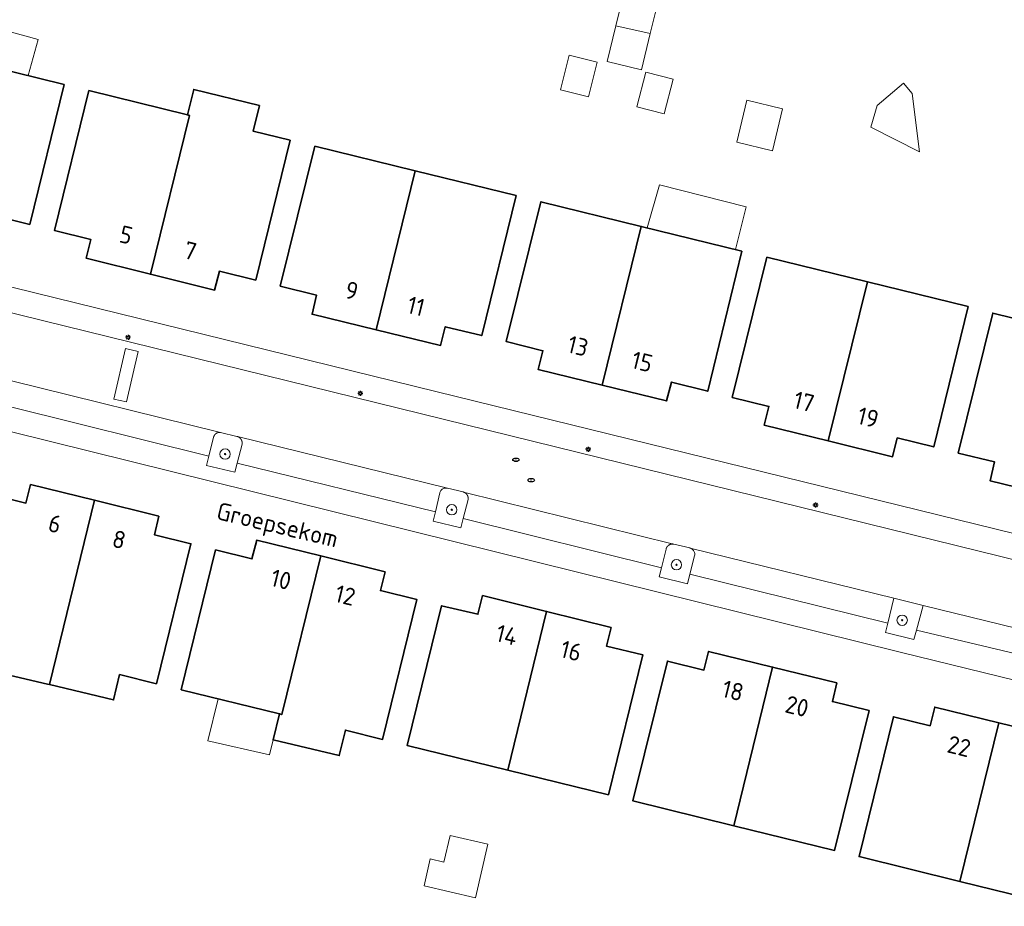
# Model space of a CAD drawing. Header units: metres. Extents: x 152610 to 160096, y 456114 to 462495.
# Tile 864 of 938: x 158041 to 158117, y 461692 to 461761. Entities that reach past the tile are written whole.
import ezdxf
from ezdxf.enums import TextEntityAlignment as Align

# ---------------------------------------------------------------- set-up
doc = ezdxf.new("R2010")
doc.units = ezdxf.units.M
doc.header["$LTSCALE"] = 0.5
doc.layers.get('0').update_dxf_attribs({"linetype": 'CONTINUOUS'})
for name, color, linetype, lineweight in [('B-PV-GR-BEPLANTING_CULTUUR_BODEMBEDEKKER-GV', 251, 'CONTINUOUS', 18), ('B-PV-GR-BOOM-S', 251, 'CONTINUOUS', 25), ('B-PV-IE-MEUBILAIR-S', 251, 'CONTINUOUS', 25), ('B-PV-OG-BEBOUWING-GV', 6, 'CONTINUOUS', 35), ('B-PV-OG-BEBOUWING-T18', 1, 'CONTINUOUS', 18), ('B-PV-OG-BEBOUWING_OVERBOUWING-GV', 251, 'CONTINUOUS', 18), ('B-PV-OG-BEBOUWING_SCHUUR-GV', 251, 'CONTINUOUS', 18), ('B-PV-OG-TOPOGRAFIE-T18', 1, 'CONTINUOUS', 18), ('B-PV-VH-OPENVERHARDING_BETONSTRAATSTEEN-GV', 251, 'CONTINUOUS', 18), ('B-PV-VH-OPENVERHARDING_TEGEL-GV', 251, 'CONTINUOUS', 18)]:
    doc.layers.add(name, color=color, linetype=linetype, lineweight=lineweight)
doc.styles.add('NLCS-ISO', font='NLCS-ISO.ttf')
doc.styles.add('NLCS-ISO-M750-T18', font='NLCS-ISO.ttf', dxfattribs={"height": 1.35})

# ---------------------------------------------------------------- blocks, each defined once
blk = doc.blocks.new('SIE-MEUBILAIR_PAAL_LICHTMAST-SO')
for points in [[(-0.62, 0), (-1, 0)], [(-0.71, 0.71), (-0.44, 0.44)], [(0, 1), (0, 0.62)], [(0.44, 0.44), (0.71, 0.71)], [(1, 0), (0.62, 0)], [(-0.71, -0.71), (-0.44, -0.44)], [(0, -0.62), (0, -1)], [(0.44, -0.44), (0.71, -0.71)]]:
    blk.add_lwpolyline(points)
blk.add_circle((0, 0), 0.5)
blk = doc.blocks.new('SIE-MEUBILAIR_PUT_RIOOLPUT-SO')
blk.add_ellipse((0, 0), major_axis=(1.25, 0), ratio=0.54)
at = {"style": 'NLCS-ISO'}
blk.add_text('ri', height=0.75, dxfattribs=at).set_placement((-0.04, 0.07), align=Align.MIDDLE_CENTER)
blk = doc.blocks.new('SGR-BOOM_GBKN-SO')
at = {"linetype": 'ByBlock', "lineweight": 18}
h = blk.add_hatch(color=0, dxfattribs=at)
h.dxf.hatch_style = 1
edge = h.paths.add_edge_path()
edge.add_arc((0, 0), 0.25, 0, 360)
at = {"color": 0, "linetype": 'ByBlock', "lineweight": 18}
for radius in [2, 0.25]:
    blk.add_circle((0, 0), radius, dxfattribs=at)
at = {"color": 0, "linetype": 'ByBlock', "lineweight": 18, "style": 'NLCS-ISO'}
blk.add_attdef('SOORT', (2.5, 0), '', height=1.5, dxfattribs=at)

msp = doc.modelspace()

# ---------------------------------------------------------------- linework, layer by layer
at = {"layer": 'B-PV-GR-BEPLANTING_CULTUUR_BODEMBEDEKKER-GV', "flags": 128}
for points in [[(158056.722, 461728.915), (158056.713, 461728.916), (158056.704, 461728.916), (158056.695, 461728.916), (158056.687, 461728.916), (158056.678, 461728.916), (158056.669, 461728.915), (158056.661, 461728.915), (158056.652, 461728.914), (158056.643, 461728.913), (158056.635, 461728.912), (158056.626, 461728.911), (158056.618, 461728.91), (158056.609, 461728.909), (158056.6, 461728.907), (158056.592, 461728.905), (158056.584, 461728.903), (158056.575, 461728.901), (158056.567, 461728.899), (158056.558, 461728.897), (158056.55, 461728.894), (158056.542, 461728.892), (158056.534, 461728.889), (158056.525, 461728.886), (158056.517, 461728.883), (158056.509, 461728.88), (158056.501, 461728.877), (158056.493, 461728.873), (158056.485, 461728.87), (158056.477, 461728.866), (158056.47, 461728.862), (158056.462, 461728.858), (158056.454, 461728.854), (158056.447, 461728.85), (158056.439, 461728.845), (158056.432, 461728.841), (158056.424, 461728.836), (158056.417, 461728.831), (158056.41, 461728.826), (158056.403, 461728.821), (158056.396, 461728.816), (158056.389, 461728.811), (158056.382, 461728.805), (158056.376, 461728.8), (158056.369, 461728.794), (158056.363, 461728.788), (158056.356, 461728.783), (158056.35, 461728.777), (158056.344, 461728.771), (158056.338, 461728.764), (158056.332, 461728.758), (158056.326, 461728.752), (158056.32, 461728.745), (158056.314, 461728.738), (158056.309, 461728.732), (158056.303, 461728.725), (158056.298, 461728.718), (158056.293, 461728.711), (158056.288, 461728.704), (158056.283, 461728.697), (158056.278, 461728.69), (158056.274, 461728.682), (158056.269, 461728.675), (158056.265, 461728.668), (158056.26, 461728.66), (158056.256, 461728.652), (158056.252, 461728.645), (158056.248, 461728.637), (158056.245, 461728.629), (158056.241, 461728.621), (158056.238, 461728.613), (158056.234, 461728.605), (158056.231, 461728.597), (158056.228, 461728.589), (158056.225, 461728.581), (158056.223, 461728.572), (158056.22, 461728.564), (158056.218, 461728.556), (158056.215, 461728.547), (158056.213, 461728.539), (158055.852, 461727.073), (158055.676, 461726.36), (158057.848, 461725.83), (158058.035, 461726.541), (158058.421, 461728.005), (158058.422, 461728.014), (158058.424, 461728.023), (158058.424, 461728.033), (158058.425, 461728.042), (158058.426, 461728.051), (158058.426, 461728.06), (158058.427, 461728.07), (158058.427, 461728.079), (158058.427, 461728.088), (158058.427, 461728.098), (158058.426, 461728.107), (158058.426, 461728.116), (158058.425, 461728.126), (158058.424, 461728.135), (158058.424, 461728.144), (158058.422, 461728.153), (158058.421, 461728.162), (158058.42, 461728.172), (158058.418, 461728.181), (158058.416, 461728.19), (158058.414, 461728.199), (158058.412, 461728.208), (158058.41, 461728.217), (158058.408, 461728.226), (158058.405, 461728.235), (158058.402, 461728.244), (158058.4, 461728.253), (158058.396, 461728.262), (158058.393, 461728.27), (158058.39, 461728.279), (158058.387, 461728.288), (158058.383, 461728.296), (158058.379, 461728.305), (158058.375, 461728.313), (158058.371, 461728.321), (158058.367, 461728.33), (158058.363, 461728.338), (158058.358, 461728.346), (158058.354, 461728.354), (158058.349, 461728.362), (158058.344, 461728.37), (158058.339, 461728.378), (158058.336, 461728.382), (158058.334, 461728.385), (158058.328, 461728.393), (158058.323, 461728.401), (158058.317, 461728.408), (158058.312, 461728.415), (158058.306, 461728.423), (158058.3, 461728.43), (158058.294, 461728.437), (158058.288, 461728.444), (158058.281, 461728.451), (158058.275, 461728.457), (158058.268, 461728.464), (158058.262, 461728.47), (158058.255, 461728.477), (158058.248, 461728.483), (158058.241, 461728.489), (158058.234, 461728.495), (158058.227, 461728.501), (158058.219, 461728.507), (158058.212, 461728.512), (158058.205, 461728.518), (158058.197, 461728.523), (158058.189, 461728.528), (158058.181, 461728.534), (158058.174, 461728.538), (158058.166, 461728.543), (158058.158, 461728.548), (158058.15, 461728.552), (158058.141, 461728.557), (158058.133, 461728.561), (158058.125, 461728.565), (158058.116, 461728.569), (158058.108, 461728.573), (158058.099, 461728.577), (158058.091, 461728.58), (158058.082, 461728.584), (158058.073, 461728.587), (158058.065, 461728.59), (158058.056, 461728.594), (158058.02, 461728.603), (158056.756, 461728.912), (158056.748, 461728.914), (158056.739, 461728.914), (158056.73, 461728.915)], [(158074.232, 461724.608), (158074.17, 461724.611), (158074.108, 461724.606), (158074.047, 461724.593), (158073.988, 461724.573), (158073.932, 461724.545), (158073.881, 461724.51), (158073.834, 461724.469), (158073.793, 461724.422), (158073.758, 461724.37), (158073.731, 461724.315), (158073.71, 461724.256), (158073.705, 461724.235), (158073.374, 461722.782), (158073.206, 461722.045), (158075.341, 461721.53), (158075.523, 461722.25), (158075.894, 461723.712), (158075.896, 461723.721), (158075.897, 461723.73), (158075.898, 461723.739), (158075.899, 461723.748), (158075.9, 461723.757), (158075.9, 461723.766), (158075.901, 461723.775), (158075.901, 461723.785), (158075.901, 461723.794), (158075.901, 461723.803), (158075.901, 461723.812), (158075.901, 461723.821), (158075.9, 461723.83), (158075.9, 461723.839), (158075.899, 461723.848), (158075.898, 461723.858), (158075.897, 461723.867), (158075.896, 461723.876), (158075.894, 461723.885), (158075.893, 461723.894), (158075.891, 461723.903), (158075.889, 461723.911), (158075.887, 461723.92), (158075.885, 461723.929), (158075.883, 461723.938), (158075.88, 461723.947), (158075.878, 461723.956), (158075.875, 461723.964), (158075.872, 461723.973), (158075.869, 461723.981), (158075.865, 461723.99), (158075.862, 461723.999), (158075.858, 461724.007), (158075.855, 461724.015), (158075.851, 461724.024), (158075.847, 461724.032), (158075.843, 461724.04), (158075.838, 461724.048), (158075.834, 461724.056), (158075.83, 461724.064), (158075.825, 461724.072), (158075.82, 461724.079), (158075.815, 461724.087), (158075.81, 461724.095), (158075.805, 461724.102), (158075.799, 461724.109), (158075.794, 461724.117), (158075.788, 461724.124), (158075.782, 461724.131), (158075.777, 461724.138), (158075.771, 461724.145), (158075.764, 461724.152), (158075.758, 461724.159), (158075.752, 461724.165), (158075.745, 461724.172), (158075.739, 461724.178), (158075.732, 461724.184), (158075.725, 461724.19), (158075.719, 461724.196), (158075.712, 461724.202), (158075.705, 461724.208), (158075.697, 461724.213), (158075.69, 461724.219), (158075.683, 461724.224), (158075.675, 461724.229), (158075.668, 461724.235), (158075.66, 461724.24), (158075.652, 461724.245), (158075.644, 461724.249), (158075.637, 461724.254), (158075.628, 461724.258), (158075.62, 461724.262), (158075.612, 461724.267), (158075.604, 461724.271), (158075.596, 461724.274), (158075.587, 461724.278), (158075.579, 461724.282), (158075.571, 461724.285), (158075.562, 461724.288), (158075.554, 461724.291), (158075.545, 461724.295), (158075.501, 461724.307), (158074.293, 461724.597)], [(158091.727, 461720.282), (158091.718, 461720.283), (158091.709, 461720.283), (158091.7, 461720.283), (158091.691, 461720.283), (158091.682, 461720.282), (158091.673, 461720.282), (158091.664, 461720.281), (158091.655, 461720.281), (158091.647, 461720.28), (158091.638, 461720.279), (158091.629, 461720.277), (158091.62, 461720.276), (158091.611, 461720.275), (158091.602, 461720.273), (158091.594, 461720.271), (158091.585, 461720.269), (158091.576, 461720.267), (158091.568, 461720.265), (158091.559, 461720.262), (158091.55, 461720.26), (158091.542, 461720.257), (158091.533, 461720.254), (158091.525, 461720.251), (158091.517, 461720.248), (158091.508, 461720.244), (158091.5, 461720.241), (158091.492, 461720.237), (158091.484, 461720.234), (158091.476, 461720.23), (158091.468, 461720.226), (158091.46, 461720.222), (158091.452, 461720.217), (158091.444, 461720.213), (158091.437, 461720.208), (158091.429, 461720.203), (158091.425, 461720.201), (158091.421, 461720.199), (158091.414, 461720.194), (158091.407, 461720.189), (158091.399, 461720.183), (158091.392, 461720.178), (158091.385, 461720.172), (158091.378, 461720.167), (158091.371, 461720.161), (158091.364, 461720.155), (158091.358, 461720.149), (158091.351, 461720.143), (158091.345, 461720.137), (158091.338, 461720.131), (158091.332, 461720.124), (158091.326, 461720.118), (158091.32, 461720.111), (158091.314, 461720.105), (158091.308, 461720.098), (158091.303, 461720.091), (158091.297, 461720.084), (158091.292, 461720.077), (158091.286, 461720.069), (158091.281, 461720.062), (158091.276, 461720.055), (158091.271, 461720.047), (158091.266, 461720.04), (158091.262, 461720.032), (158091.257, 461720.025), (158091.253, 461720.017), (158091.249, 461720.009), (158091.245, 461720.001), (158091.24, 461719.993), (158091.237, 461719.985), (158091.233, 461719.977), (158091.229, 461719.968), (158091.226, 461719.96), (158091.223, 461719.952), (158091.22, 461719.943), (158091.217, 461719.935), (158091.214, 461719.926), (158091.211, 461719.918), (158091.209, 461719.909), (158091.206, 461719.901), (158091.204, 461719.892), (158090.848, 461718.447), (158090.677, 461717.751), (158092.854, 461717.212), (158093.044, 461717.947), (158093.412, 461719.371), (158093.423, 461719.433), (158093.425, 461719.497), (158093.42, 461719.56), (158093.407, 461719.622), (158093.386, 461719.681), (158093.358, 461719.738), (158093.322, 461719.791), (158093.281, 461719.839), (158093.234, 461719.881), (158093.181, 461719.917), (158093.125, 461719.946), (158093.065, 461719.967), (158093.041, 461719.974), (158091.798, 461720.274), (158091.781, 461720.278), (158091.771, 461720.278), (158091.763, 461720.279), (158091.754, 461720.28), (158091.745, 461720.281), (158091.736, 461720.282)], [(158111.08, 461715.526), (158108.818, 461716.102), (158108.352, 461714.167), (158108.178, 461713.445), (158110.357, 461712.909), (158110.559, 461713.628)]]:
    msp.add_lwpolyline(points, close=True, dxfattribs=at)
at = {"layer": 'B-PV-OG-BEBOUWING-GV', "flags": 128}
for points in [[(158044.666, 461755.81), (158036.888, 461757.724), (158033.846, 461745.458), (158038.808, 461744.239), (158039.172, 461745.684), (158041.995, 461744.989)], [(158054.186, 461753.466), (158046.574, 461755.343), (158043.899, 461744.527), (158046.718, 461743.831), (158046.361, 461742.373), (158051.331, 461741.142), (158054.346, 461753.426)], [(158059.762, 461754.182), (158054.673, 461755.436), (158054.186, 461753.466), (158054.346, 461753.426), (158051.331, 461741.142), (158056.289, 461739.913), (158056.663, 461741.371), (158059.471, 461740.689), (158062.127, 461751.508), (158059.272, 461752.213)], [(158071.813, 461749.134), (158064.045, 461751.04), (158061.372, 461740.224), (158064.183, 461739.516), (158063.825, 461738.051), (158068.792, 461736.843)], [(158079.602, 461747.223), (158071.813, 461749.134), (158068.792, 461736.843), (158073.767, 461735.633), (158074.127, 461737.077), (158076.954, 461736.403)], [(158089.288, 461744.835), (158081.528, 461746.742), (158078.849, 461735.928), (158081.681, 461735.226), (158081.32, 461733.771), (158086.273, 461732.559)], [(158097.076, 461742.921), (158089.288, 461744.835), (158086.273, 461732.559), (158091.246, 461731.342), (158091.62, 461732.799), (158094.428, 461732.094)], [(158106.774, 461740.546), (158098.997, 461742.453), (158096.322, 461731.618), (158099.154, 461730.921), (158098.796, 461729.466), (158103.75, 461728.251)], [(158114.563, 461738.635), (158106.774, 461740.546), (158103.75, 461728.251), (158108.723, 461727.031), (158109.083, 461728.48), (158111.906, 461727.785)], [(158124.235, 461736.23), (158116.462, 461738.141), (158113.804, 461727.31), (158116.614, 461726.626), (158116.269, 461725.164), (158121.233, 461723.946)], [(158047.015, 461723.665), (158042.056, 461724.882), (158041.695, 461723.442), (158038.869, 461724.13), (158036.198, 461713.303), (158038.752, 461712.672), (158038.281, 461710.619), (158043.361, 461709.453), (158043.535, 461709.411)], [(158051.988, 461722.445), (158047.015, 461723.665), (158043.535, 461709.411), (158048.476, 461708.23), (158048.941, 461710.185), (158051.797, 461709.474), (158054.462, 461720.297), (158051.64, 461720.993)], [(158064.507, 461719.356), (158059.549, 461720.577), (158059.18, 461719.131), (158056.371, 461719.831), (158053.708, 461709.013), (158061.309, 461707.139), (158061.489, 461707.094)], [(158069.479, 461718.132), (158064.507, 461719.356), (158061.489, 461707.094), (158061.309, 461707.139), (158060.817, 461705.138), (158065.931, 461703.927), (158066.405, 461705.888), (158069.281, 461705.17), (158071.942, 461715.982), (158069.115, 461716.681)], [(158081.969, 461715.065), (158077.009, 461716.291), (158076.649, 461714.849), (158073.842, 461715.512), (158071.176, 461704.711), (158078.957, 461702.803)], [(158086.949, 461713.834), (158081.969, 461715.065), (158078.957, 461702.803), (158086.746, 461700.892), (158089.419, 461711.7), (158086.596, 461712.384)], [(158099.44, 461710.77), (158094.496, 461711.98), (158094.136, 461710.528), (158091.314, 461711.228), (158088.636, 461700.416), (158096.446, 461698.502)], [(158104.413, 461709.552), (158099.44, 461710.77), (158096.446, 461698.502), (158104.235, 461696.593), (158106.902, 461707.402), (158104.067, 461708.091)], [(158116.933, 461706.46), (158111.987, 461707.677), (158111.615, 461706.23), (158108.791, 461706.926), (158106.133, 461696.115), (158113.915, 461694.191)], [(158121.905, 461705.237), (158116.933, 461706.46), (158113.915, 461694.191), (158121.701, 461692.267), (158124.366, 461703.085), (158121.549, 461703.782)]]:
    msp.add_lwpolyline(points, close=True, dxfattribs=at)
at = {"layer": 'B-PV-OG-BEBOUWING_OVERBOUWING-GV', "flags": 128}
for points in [[(158087.311, 461760.356), (158089.982, 461759.749), (158090.718, 461762.765), (158088.057, 461763.415)], [(158042.65, 461759.289), (158037.741, 461760.643), (158036.888, 461757.724), (158041.88, 461756.496)], [(158110.248, 461755.115), (158109.562, 461755.915), (158107.524, 461754.19), (158107.046, 461752.516), (158110.814, 461750.619)], [(158097.406, 461746.351), (158090.708, 461748.046), (158089.735, 461744.725), (158096.573, 461743.045)], [(158061.309, 461707.139), (158056.575, 461708.306), (158055.761, 461705.062), (158060.547, 461703.968), (158060.817, 461705.138)], [(158077.431, 461697.068), (158074.501, 461697.752), (158074.019, 461695.685), (158072.971, 461695.93), (158072.487, 461693.857), (158076.465, 461692.929)]]:
    msp.add_lwpolyline(points, close=True, dxfattribs=at)
at = {"layer": 'B-PV-OG-BEBOUWING_SCHUUR-GV', "flags": 128}
for points in [[(158089.982, 461759.749), (158087.311, 461760.356), (158086.638, 461757.601), (158089.299, 461756.952)], [(158085.875, 461757.548), (158083.712, 461758.087), (158083.041, 461755.396), (158085.204, 461754.857)], [(158091.761, 461756.224), (158089.635, 461756.775), (158088.94, 461754.096), (158091.067, 461753.545)], [(158100.216, 461753.94), (158097.45, 461754.609), (158096.664, 461751.355), (158099.43, 461750.687)]]:
    msp.add_lwpolyline(points, close=True, dxfattribs=at)
at = {"layer": 'B-PV-VH-OPENVERHARDING_BETONSTRAATSTEEN-GV', "flags": 128}
for points in [[(158132.583, 461715.506), (158032.583, 461740.104)], [(158040.51, 461730.887), (158055.852, 461727.073), (158056.213, 461728.539), (158056.215, 461728.547), (158056.218, 461728.556), (158056.22, 461728.564), (158056.223, 461728.572), (158056.225, 461728.581), (158056.228, 461728.589), (158056.231, 461728.597), (158056.234, 461728.605), (158056.238, 461728.613), (158056.241, 461728.621), (158056.245, 461728.629), (158056.248, 461728.637), (158056.252, 461728.645), (158056.256, 461728.652), (158056.26, 461728.66), (158056.265, 461728.668), (158056.269, 461728.675), (158056.274, 461728.682), (158056.278, 461728.69), (158056.283, 461728.697), (158056.288, 461728.704), (158056.293, 461728.711), (158056.298, 461728.718), (158056.303, 461728.725), (158056.309, 461728.732), (158056.314, 461728.738), (158056.32, 461728.745), (158056.326, 461728.752), (158056.332, 461728.758), (158056.338, 461728.764), (158056.344, 461728.771), (158056.35, 461728.777), (158056.356, 461728.783), (158056.363, 461728.788), (158056.369, 461728.794), (158056.376, 461728.8), (158056.382, 461728.805), (158056.389, 461728.811), (158056.396, 461728.816), (158056.403, 461728.821), (158056.41, 461728.826), (158056.417, 461728.831), (158056.424, 461728.836), (158056.432, 461728.841), (158056.439, 461728.845), (158056.447, 461728.85), (158056.454, 461728.854), (158056.462, 461728.858), (158056.47, 461728.862), (158056.477, 461728.866), (158056.485, 461728.87), (158056.493, 461728.873), (158056.501, 461728.877), (158056.509, 461728.88), (158056.517, 461728.883), (158056.525, 461728.886), (158056.534, 461728.889), (158056.542, 461728.892), (158056.55, 461728.894), (158056.558, 461728.897), (158056.567, 461728.899), (158056.575, 461728.901), (158056.584, 461728.903), (158056.592, 461728.905), (158056.6, 461728.907), (158056.609, 461728.909), (158056.618, 461728.91), (158056.626, 461728.911), (158056.635, 461728.912), (158056.643, 461728.913), (158056.652, 461728.914), (158056.661, 461728.915), (158056.669, 461728.915), (158056.678, 461728.916), (158056.687, 461728.916), (158056.695, 461728.916), (158056.704, 461728.916), (158056.713, 461728.916), (158056.722, 461728.915), (158056.73, 461728.915), (158056.739, 461728.914), (158056.748, 461728.914), (158040.475, 461732.932)], [(158040.475, 461732.932), (158056.748, 461728.914), (158056.756, 461728.912), (158058.02, 461728.603), (158058.056, 461728.594), (158074.293, 461724.597), (158075.501, 461724.307), (158075.545, 461724.295), (158091.781, 461720.278), (158091.798, 461720.274), (158093.041, 461719.974), (158093.065, 461719.967), (158108.818, 461716.102), (158111.08, 461715.526), (158126.791, 461711.687)]]:
    msp.add_lwpolyline(points, dxfattribs=at)
for points in [[(158050.369, 461735.173), (158049.394, 461735.394), (158048.511, 461731.492), (158049.486, 461731.272)], [(158048.511, 461731.492), (158049.394, 461735.394), (158050.369, 461735.173), (158049.486, 461731.272)], [(158074.293, 461724.597), (158058.056, 461728.594), (158058.065, 461728.59), (158058.073, 461728.587), (158058.082, 461728.584), (158058.091, 461728.58), (158058.099, 461728.577), (158058.108, 461728.573), (158058.116, 461728.569), (158058.125, 461728.565), (158058.133, 461728.561), (158058.141, 461728.557), (158058.15, 461728.552), (158058.158, 461728.548), (158058.166, 461728.543), (158058.174, 461728.538), (158058.181, 461728.534), (158058.189, 461728.528), (158058.197, 461728.523), (158058.205, 461728.518), (158058.212, 461728.512), (158058.219, 461728.507), (158058.227, 461728.501), (158058.234, 461728.495), (158058.241, 461728.489), (158058.248, 461728.483), (158058.255, 461728.477), (158058.262, 461728.47), (158058.268, 461728.464), (158058.275, 461728.457), (158058.281, 461728.451), (158058.288, 461728.444), (158058.294, 461728.437), (158058.3, 461728.43), (158058.306, 461728.423), (158058.312, 461728.415), (158058.317, 461728.408), (158058.323, 461728.401), (158058.328, 461728.393), (158058.334, 461728.385), (158058.336, 461728.382), (158058.339, 461728.378), (158058.344, 461728.37), (158058.349, 461728.362), (158058.354, 461728.354), (158058.358, 461728.346), (158058.363, 461728.338), (158058.367, 461728.33), (158058.371, 461728.321), (158058.375, 461728.313), (158058.379, 461728.305), (158058.383, 461728.296), (158058.387, 461728.288), (158058.39, 461728.279), (158058.393, 461728.27), (158058.396, 461728.262), (158058.4, 461728.253), (158058.402, 461728.244), (158058.405, 461728.235), (158058.408, 461728.226), (158058.41, 461728.217), (158058.412, 461728.208), (158058.414, 461728.199), (158058.416, 461728.19), (158058.418, 461728.181), (158058.42, 461728.172), (158058.421, 461728.162), (158058.422, 461728.153), (158058.424, 461728.144), (158058.424, 461728.135), (158058.425, 461728.126), (158058.426, 461728.116), (158058.426, 461728.107), (158058.427, 461728.098), (158058.427, 461728.088), (158058.427, 461728.079), (158058.427, 461728.07), (158058.426, 461728.06), (158058.426, 461728.051), (158058.425, 461728.042), (158058.424, 461728.033), (158058.424, 461728.023), (158058.422, 461728.014), (158058.421, 461728.005), (158058.035, 461726.541), (158073.374, 461722.782), (158073.705, 461724.235), (158073.71, 461724.256), (158073.731, 461724.315), (158073.758, 461724.37), (158073.793, 461724.422), (158073.834, 461724.469), (158073.881, 461724.51), (158073.932, 461724.545), (158073.988, 461724.573), (158074.047, 461724.593), (158074.108, 461724.606), (158074.17, 461724.611), (158074.232, 461724.608)], [(158091.781, 461720.278), (158075.545, 461724.295), (158075.554, 461724.291), (158075.562, 461724.288), (158075.571, 461724.285), (158075.579, 461724.282), (158075.587, 461724.278), (158075.596, 461724.274), (158075.604, 461724.271), (158075.612, 461724.267), (158075.62, 461724.262), (158075.628, 461724.258), (158075.637, 461724.254), (158075.644, 461724.249), (158075.652, 461724.245), (158075.66, 461724.24), (158075.668, 461724.235), (158075.675, 461724.229), (158075.683, 461724.224), (158075.69, 461724.219), (158075.697, 461724.213), (158075.705, 461724.208), (158075.712, 461724.202), (158075.719, 461724.196), (158075.725, 461724.19), (158075.732, 461724.184), (158075.739, 461724.178), (158075.745, 461724.172), (158075.752, 461724.165), (158075.758, 461724.159), (158075.764, 461724.152), (158075.771, 461724.145), (158075.777, 461724.138), (158075.782, 461724.131), (158075.788, 461724.124), (158075.794, 461724.117), (158075.799, 461724.109), (158075.805, 461724.102), (158075.81, 461724.095), (158075.815, 461724.087), (158075.82, 461724.079), (158075.825, 461724.072), (158075.83, 461724.064), (158075.834, 461724.056), (158075.838, 461724.048), (158075.843, 461724.04), (158075.847, 461724.032), (158075.851, 461724.024), (158075.855, 461724.015), (158075.858, 461724.007), (158075.862, 461723.999), (158075.865, 461723.99), (158075.869, 461723.981), (158075.872, 461723.973), (158075.875, 461723.964), (158075.878, 461723.956), (158075.88, 461723.947), (158075.883, 461723.938), (158075.885, 461723.929), (158075.887, 461723.92), (158075.889, 461723.911), (158075.891, 461723.903), (158075.893, 461723.894), (158075.894, 461723.885), (158075.896, 461723.876), (158075.897, 461723.867), (158075.898, 461723.858), (158075.899, 461723.848), (158075.9, 461723.839), (158075.9, 461723.83), (158075.901, 461723.821), (158075.901, 461723.812), (158075.901, 461723.803), (158075.901, 461723.794), (158075.901, 461723.785), (158075.901, 461723.775), (158075.9, 461723.766), (158075.9, 461723.757), (158075.899, 461723.748), (158075.898, 461723.739), (158075.897, 461723.73), (158075.896, 461723.721), (158075.894, 461723.712), (158075.523, 461722.25), (158090.848, 461718.447), (158091.204, 461719.892), (158091.206, 461719.901), (158091.209, 461719.909), (158091.211, 461719.918), (158091.214, 461719.926), (158091.217, 461719.935), (158091.22, 461719.943), (158091.223, 461719.952), (158091.226, 461719.96), (158091.229, 461719.968), (158091.233, 461719.977), (158091.237, 461719.985), (158091.24, 461719.993), (158091.245, 461720.001), (158091.249, 461720.009), (158091.253, 461720.017), (158091.257, 461720.025), (158091.262, 461720.032), (158091.266, 461720.04), (158091.271, 461720.047), (158091.276, 461720.055), (158091.281, 461720.062), (158091.286, 461720.069), (158091.292, 461720.077), (158091.297, 461720.084), (158091.303, 461720.091), (158091.308, 461720.098), (158091.314, 461720.105), (158091.32, 461720.111), (158091.326, 461720.118), (158091.332, 461720.124), (158091.338, 461720.131), (158091.345, 461720.137), (158091.351, 461720.143), (158091.358, 461720.149), (158091.364, 461720.155), (158091.371, 461720.161), (158091.378, 461720.167), (158091.385, 461720.172), (158091.392, 461720.178), (158091.399, 461720.183), (158091.407, 461720.189), (158091.414, 461720.194), (158091.421, 461720.199), (158091.425, 461720.201), (158091.429, 461720.203), (158091.437, 461720.208), (158091.444, 461720.213), (158091.452, 461720.217), (158091.46, 461720.222), (158091.468, 461720.226), (158091.476, 461720.23), (158091.484, 461720.234), (158091.492, 461720.237), (158091.5, 461720.241), (158091.508, 461720.244), (158091.517, 461720.248), (158091.525, 461720.251), (158091.533, 461720.254), (158091.542, 461720.257), (158091.55, 461720.26), (158091.559, 461720.262), (158091.568, 461720.265), (158091.576, 461720.267), (158091.585, 461720.269), (158091.594, 461720.271), (158091.602, 461720.273), (158091.611, 461720.275), (158091.62, 461720.276), (158091.629, 461720.277), (158091.638, 461720.279), (158091.647, 461720.28), (158091.655, 461720.281), (158091.664, 461720.281), (158091.673, 461720.282), (158091.682, 461720.282), (158091.691, 461720.283), (158091.7, 461720.283), (158091.709, 461720.283), (158091.718, 461720.283), (158091.727, 461720.282), (158091.736, 461720.282), (158091.745, 461720.281), (158091.754, 461720.28), (158091.763, 461720.279), (158091.771, 461720.278)], [(158108.818, 461716.102), (158093.065, 461719.967), (158093.125, 461719.946), (158093.181, 461719.917), (158093.234, 461719.881), (158093.281, 461719.839), (158093.322, 461719.791), (158093.358, 461719.738), (158093.386, 461719.681), (158093.407, 461719.622), (158093.42, 461719.56), (158093.425, 461719.497), (158093.423, 461719.433), (158093.412, 461719.371), (158093.044, 461717.947), (158108.352, 461714.167)], [(158126.791, 461711.687), (158111.08, 461715.526), (158110.559, 461713.628), (158125.87, 461709.985), (158126.211, 461711.309), (158126.23, 461711.37), (158126.256, 461711.427), (158126.289, 461711.481), (158126.329, 461711.531), (158126.375, 461711.575), (158126.426, 461711.613), (158126.481, 461711.644), (158126.54, 461711.668), (158126.601, 461711.685), (158126.664, 461711.693), (158126.728, 461711.694)]]:
    msp.add_lwpolyline(points, close=True, dxfattribs=at)
at = {"layer": 'B-PV-VH-OPENVERHARDING_TEGEL-GV', "flags": 128}
for points in [[(158131.638, 461717.761), (158073.407, 461732.086), (158035.766, 461741.339)], [(158032.583, 461740.104), (158132.583, 461715.506)], [(158021.638, 461733.658), (158109.302, 461711.924), (158168.761, 461697.345)], [(158125.87, 461709.985), (158110.559, 461713.628), (158110.357, 461712.909), (158108.178, 461713.445), (158108.352, 461714.167), (158093.044, 461717.947), (158092.854, 461717.212), (158090.677, 461717.751), (158090.848, 461718.447), (158075.523, 461722.25), (158075.341, 461721.53), (158073.206, 461722.045), (158073.374, 461722.782), (158058.035, 461726.541), (158057.848, 461725.83), (158055.676, 461726.36), (158055.852, 461727.073), (158040.51, 461730.887)]]:
    msp.add_lwpolyline(points, dxfattribs=at)

# ---------------------------------------------------------------- block references
at = {"layer": 'B-PV-GR-BOOM-S', "xscale": 0.2, "yscale": 0.2, "zscale": 0.2}
for p in [(158057.101, 461727.236), (158074.63, 461722.934), (158092.01, 461718.677), (158109.462, 461714.383)]:
    msp.add_blockref('SGR-BOOM_GBKN-SO', p, dxfattribs=at)
at = {"layer": 'B-PV-IE-MEUBILAIR-S', "xscale": 0.2, "yscale": 0.2, "zscale": 0.2}
for name, p in [('SIE-MEUBILAIR_PAAL_LICHTMAST-SO', (158049.6, 461736.263)), ('SIE-MEUBILAIR_PAAL_LICHTMAST-SO', (158067.556, 461731.929)), ('SIE-MEUBILAIR_PAAL_LICHTMAST-SO', (158085.186, 461727.607)), ('SIE-MEUBILAIR_PUT_RIOOLPUT-SO', (158079.596, 461726.797)), ('SIE-MEUBILAIR_PUT_RIOOLPUT-SO', (158080.778, 461725.213)), ('SIE-MEUBILAIR_PAAL_LICHTMAST-SO', (158102.764, 461723.293))]:
    msp.add_blockref(name, p, dxfattribs=at)

# ---------------------------------------------------------------- texts
at = {"layer": 'B-PV-OG-BEBOUWING-T18', "style": 'NLCS-ISO-M750-T18'}
for s, rotation, p in [('5', 346.1, (158049.447, 461744.184)), ('7', 346.1, (158054.412, 461742.954)), ('9', 346.3, (158066.899, 461739.876)), ('11', 346.3, (158071.87, 461738.667)), ('13', 346.2, (158084.391, 461735.593)), ('15', 346.2, (158089.354, 461734.379)), ('17', 346.2, (158101.868, 461731.287)), ('19', 346.2, (158106.832, 461730.069)), ('6', 346.2, (158043.94, 461721.846)), ('8', 346.2, (158048.906, 461720.627)), ('10', 346.2, (158061.43, 461717.539)), ('12', 346.2, (158066.395, 461716.316)), ('14', 346.1, (158078.889, 461713.251)), ('16', 346.1, (158083.859, 461712.023)), ('18', 346.2, (158096.374, 461708.947)), ('20', 346.2, (158101.332, 461707.733)), ('22', 346.2, (158113.863, 461704.641))]:
    msp.add_text(s, height=1.35, rotation=rotation, dxfattribs=at).set_placement(p, align=Align.MIDDLE)
at = {"layer": 'B-PV-OG-TOPOGRAFIE-T18', "style": 'NLCS-ISO-M750-T18'}
msp.add_text('Groepsekom', height=1.35, rotation=346.5, dxfattribs=at).set_placement((158061.115, 461721.566), align=Align.MIDDLE)

doc.saveas('drawing.dxf')
